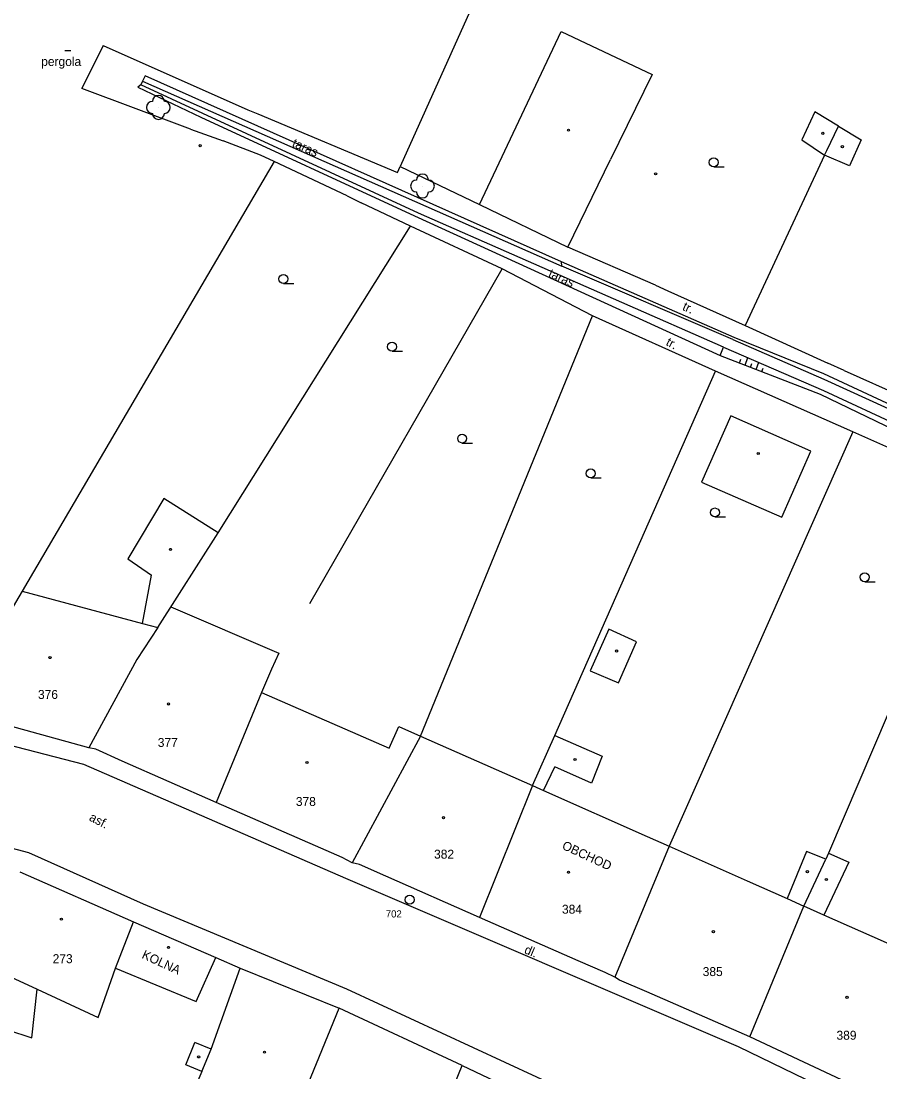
# Model space of a CAD drawing. Extents: x -794191 to -788944, y -1117087 to -1105044.
# Drawn here: x -791280.7 to -791208.8, y -1110575.3 to -1110487.3 of the extents above; entities that cross this region are included whole.
import ezdxf

# ---------------------------------------------------------------- set-up
doc = ezdxf.new("R2010")
doc.units = 0
for name, color, linetype in [('Doplněk polohopisu', 7, 'Continuous'), ('Hranice - ploty_ zdi', 7, 'Continuous'), ('Komunikace', 7, 'Continuous'), ('Pomocné popisy', 7, 'Continuous'), ('Popisy budov', 7, 'Continuous'), ('Stavební objekty', 7, 'Continuous'), ('temporary_level_1', 7, 'Continuous'), ('Vodstvo', 7, 'Continuous'), ('Výškopis', 7, 'Continuous'), ('Zeleň', 7, 'Continuous'), ('Značky druhů budov', 7, 'Continuous'), ('Značky druhů pozemků', 7, 'Continuous'), ('Čísla popisná', 7, 'Continuous')]:
    doc.layers.add(name, color=color, linetype=linetype)

msp = doc.modelspace()

# ---------------------------------------------------------------- linework, layer by layer
at = {"layer": 'Doplněk polohopisu'}
msp.add_lwpolyline([(-791243.79, -1110574.78), (-791231.3, -1110580.71), (-791232.93, -1110583.93)], dxfattribs=at)
at = {"layer": 'Hranice - ploty_ zdi'}
for p, q in [((-791242.42, -1110484.93), (-791248.96, -1110499.53)), ((-791273.82, -1110489.41), (-791261.72, -1110494.79)), ((-791235.45, -1110507.52), (-791270.33, -1110491.95)), ((-791266.52, -1110496.4), (-791275.62, -1110493.01)), ((-791270.93, -1110492.88), (-791265.65, -1110495.41)), ((-791265.48, -1110495.1), (-791270.68, -1110492.69)), ((-791270.54, -1110492.39), (-791235.44, -1110507.86)), ((-791261.72, -1110494.79), (-791260.88, -1110495.13)), ((-791265.65, -1110495.41), (-791247.78, -1110503.65)), ((-791247.42, -1110503.42), (-791265.48, -1110495.1)), ((-791259.52, -1110499.1), (-791280.6, -1110535.09)), ((-791213.44, -1110498.59), (-791220.08, -1110512.83)), ((-791248.96, -1110499.53), (-791242.34, -1110502.7)), ((-791253.41, -1110501.99), (-791252.22, -1110502.58)), ((-791248.09, -1110504.51), (-791252.22, -1110502.58)), ((-791221.89, -1110514.64), (-791247.42, -1110503.42)), ((-791264.2, -1110530.2), (-791248.09, -1110504.51)), ((-791240.43, -1110508.08), (-791248.09, -1110504.51)), ((-791256.52, -1110536.12), (-791240.43, -1110508.08)), ((-791232.88, -1110512.02), (-791240.43, -1110508.08)), ((-791235.44, -1110507.86), (-791235.45, -1110507.52)), ((-791221, -1110513.83), (-791235.45, -1110507.52)), ((-791221.11, -1110514.01), (-791235.44, -1110507.86)), ((-791227.59, -1110509.45), (-791226.56, -1110509.93)), ((-791226.56, -1110509.93), (-791220.08, -1110512.83)), ((-791247.26, -1110547.21), (-791232.88, -1110512.02)), ((-791222.56, -1110516.65), (-791232.88, -1110512.02)), ((-791220.08, -1110512.83), (-791213.16, -1110515.98)), ((-791221.11, -1110514.01), (-791213.51, -1110517.34)), ((-791213.5, -1110516.88), (-791221, -1110513.83)), ((-791211.79, -1110516.6), (-791213.16, -1110515.98)), ((-791236.01, -1110547.16), (-791222.56, -1110516.65)), ((-791211.08, -1110521.75), (-791222.56, -1110516.65)), ((-791211.79, -1110516.6), (-791205.47, -1110519.43)), ((-791211.08, -1110521.75), (-791226.45, -1110556.43)), ((-791200.15, -1110526.6), (-791211.08, -1110521.75)), ((-791200.15, -1110526.6), (-791213.11, -1110557)), ((-791264.4, -1110565.74), (-791262.36, -1110566.65)), ((-791243.79, -1110574.78), (-791254.07, -1110569.98)), ((-791251.23, -1110593.08), (-791243.79, -1110574.78))]:
    msp.add_line(p, q, dxfattribs=at)
for points in [[(-791270.33, -1110491.95), (-791270.54, -1110492.39), (-791270.68, -1110492.69), (-791270.93, -1110492.88)], [(-791260.88, -1110495.13), (-791249.19, -1110500.03), (-791248.96, -1110499.53)], [(-791253.41, -1110501.99), (-791259.52, -1110499.1), (-791260.65, -1110498.57), (-791263.78, -1110497.38)], [(-791247.78, -1110503.65), (-791222.19, -1110515.36), (-791221.89, -1110514.64)], [(-791213.51, -1110517.34), (-791206.23, -1110520.66), (-791206.2, -1110520.3), (-791213.5, -1110516.88)]]:
    msp.add_lwpolyline(points, dxfattribs=at)
at = {"layer": 'Komunikace'}
for p, q in [((-791275.45, -1110549.59), (-791308.85, -1110540.98)), ((-791253.52, -1110559.12), (-791275.45, -1110549.59)), ((-791220.65, -1110573.22), (-791253.52, -1110559.12)), ((-791199.57, -1110583.43), (-791220.65, -1110573.22))]:
    msp.add_line(p, q, dxfattribs=at)
msp.add_lwpolyline([(-791217.18, -1110585.37), (-791229.57, -1110579.44), (-791253.44, -1110568.39), (-791270.47, -1110561.29), (-791280.06, -1110556.97), (-791298.52, -1110552.11), (-791312.19, -1110550.16), (-791325.99, -1110547.66), (-791344.13, -1110543.86), (-791356.23, -1110540.8)], dxfattribs=at)
at = {"layer": 'Stavební objekty'}
for p, q in [((-791242.34, -1110502.7), (-791235.49, -1110488.22)), ((-791273.82, -1110489.41), (-791275.62, -1110493.01)), ((-791266.52, -1110496.4), (-791263.78, -1110497.38)), ((-791215.35, -1110497.29), (-791213.44, -1110498.59)), ((-791234.92, -1110506.28), (-791231.36, -1110498.94)), ((-791242.34, -1110502.7), (-791234.92, -1110506.28)), ((-791227.59, -1110509.45), (-791234.92, -1110506.28)), ((-791270.53, -1110537.78), (-791269.78, -1110533.75)), ((-791280.6, -1110535.09), (-791286.59, -1110545.08)), ((-791269.26, -1110538.11), (-791271.01, -1110540.79)), ((-791271.01, -1110540.79), (-791275.02, -1110548.2)), ((-791260.57, -1110543.57), (-791264.38, -1110552.78)), ((-791247.26, -1110547.21), (-791252.98, -1110557.83)), ((-791236.97, -1110551.76), (-791236.02, -1110549.77)), ((-791237.89, -1110551.36), (-791242.33, -1110562.41)), ((-791226.45, -1110556.43), (-791230.99, -1110567.38)), ((-791213.11, -1110557), (-791213.34, -1110557.5)), ((-791213.11, -1110557), (-791211.41, -1110557.76)), ((-791215.17, -1110561.45), (-791213.34, -1110557.5)), ((-791211.41, -1110557.76), (-791213.5, -1110562.19)), ((-791280.82, -1110558.57), (-791271.29, -1110562.76)), ((-791219.7, -1110572.4), (-791215.17, -1110561.45)), ((-791272.79, -1110566.63), (-791271.29, -1110562.76)), ((-791271.29, -1110562.76), (-791264.4, -1110565.74)), ((-791266.05, -1110569.42), (-791264.4, -1110565.74)), ((-791282.33, -1110567.02), (-791279.37, -1110568.39)), ((-791264.8, -1110573.43), (-791262.36, -1110566.65)), ((-791262.36, -1110566.65), (-791254.07, -1110569.98)), ((-791219.7, -1110572.4), (-791228.33, -1110568.61)), ((-791266.92, -1110574.73), (-791266.15, -1110572.87)), ((-791264.8, -1110573.43), (-791266.15, -1110572.87)), ((-791265.57, -1110575.29), (-791264.8, -1110573.43)), ((-791265.57, -1110575.29), (-791266.92, -1110574.73))]:
    msp.add_line(p, q, dxfattribs=at)
for points in [[(-791235.49, -1110488.22), (-791227.88, -1110491.83), (-791231.36, -1110498.94)], [(-791212.28, -1110496.15), (-791214.25, -1110494.96), (-791215.35, -1110497.29)], [(-791214.59, -1110523.36), (-791221.29, -1110520.41), (-791223.74, -1110525.95)], [(-791223.74, -1110525.95), (-791217.02, -1110528.89), (-791214.59, -1110523.36)], [(-791269.26, -1110538.11), (-791264.2, -1110530.2), (-791268.75, -1110527.32), (-791271.76, -1110532.38), (-791269.78, -1110533.75)], [(-791280.6, -1110535.09), (-791270.53, -1110537.78), (-791269.26, -1110538.11)], [(-791268.16, -1110536.39), (-791259.12, -1110540.27)], [(-791259.12, -1110540.27), (-791259.75, -1110541.62)], [(-791259.75, -1110541.62), (-791260.57, -1110543.57), (-791249.9, -1110548.21), (-791249.09, -1110546.4), (-791247.26, -1110547.21), (-791237.89, -1110551.36), (-791236.97, -1110551.76), (-791228.28, -1110555.62), (-791226.45, -1110556.43), (-791219.93, -1110559.34), (-791216.58, -1110560.82), (-791215.17, -1110561.45)], [(-791275.02, -1110548.2), (-791283.24, -1110545.93), (-791285.66, -1110545.29), (-791286.59, -1110545.08)], [(-791237.89, -1110551.36), (-791236.01, -1110547.16), (-791232.05, -1110548.89), (-791232.95, -1110551.14), (-791236.02, -1110549.77)], [(-791264.38, -1110552.78), (-791272.24, -1110549.3), (-791274.46, -1110548.31), (-791275.02, -1110548.2)], [(-791252.98, -1110557.83), (-791253.83, -1110557.38), (-791256.06, -1110556.4), (-791264.38, -1110552.78)], [(-791213.34, -1110557.5), (-791214.96, -1110556.87), (-791216.58, -1110560.82)], [(-791242.33, -1110562.41), (-791250.18, -1110558.93), (-791252.36, -1110557.95), (-791252.98, -1110557.83)], [(-791204.2, -1110566.31), (-791213.5, -1110562.19), (-791215.17, -1110561.45)], [(-791230.99, -1110567.38), (-791231.8, -1110567.01), (-791234.06, -1110566.02), (-791242.33, -1110562.41)], [(-791279.37, -1110568.39), (-791274.26, -1110570.77), (-791272.79, -1110566.63), (-791266.05, -1110569.42)], [(-791228.33, -1110568.61), (-791230.61, -1110567.65), (-791230.99, -1110567.38)], [(-791283.91, -1110571.12), (-791279.81, -1110572.48), (-791279.37, -1110568.39)], [(-791265.57, -1110575.29), (-791266.37, -1110577.19), (-791268.06, -1110581.21), (-791260.02, -1110584.49), (-791254.07, -1110569.98)], [(-791209.34, -1110577.26), (-791209.82, -1110577.05), (-791212.02, -1110576), (-791219.7, -1110572.4)]]:
    msp.add_lwpolyline(points, dxfattribs=at)
for points in [[(-791212.28, -1110496.15), (-791210.38, -1110497.3), (-791211.35, -1110499.47), (-791213.44, -1110498.59), (-791213.25, -1110498.19)], [(-791231.51, -1110538.27), (-791233.06, -1110541.74), (-791230.7, -1110542.74), (-791229.18, -1110539.31)]]:
    msp.add_lwpolyline(points, close=True, dxfattribs=at)
at = {"layer": 'temporary_level_1'}
for radius in [0.375, 0.0005]:
    msp.add_circle((-791248.17, -1110560.91), radius, dxfattribs=at)
at = {"layer": 'Vodstvo'}
for p, q in [((-791221.89, -1110514.64), (-791213.52, -1110518.28)), ((-791213.52, -1110518.28), (-791196.95, -1110525.99))]:
    msp.add_line(p, q, dxfattribs=at)
at = {"layer": 'Výškopis'}
for p, q in [((-791222.19, -1110515.36), (-791213.8, -1110518.58)), ((-791220.57, -1110515.98), (-791220.44, -1110515.65)), ((-791220.1, -1110516.16), (-791219.86, -1110515.52)), ((-791219.64, -1110516.34), (-791219.52, -1110516.03)), ((-791219.17, -1110516.52), (-791218.94, -1110515.92)), ((-791218.7, -1110516.7), (-791218.59, -1110516.41)), ((-791213.8, -1110518.58), (-791197.26, -1110526.57))]:
    msp.add_line(p, q, dxfattribs=at)
at = {"layer": 'Zeleň'}
for centre in [(-791269.21, -1110494.58), (-791247.1, -1110501.16)]:
    msp.add_circle(centre, 0.0005, dxfattribs=at)
for centre, start, end in [((-791269.71, -1110494.58), 89.99999, 269.99999), ((-791269.21, -1110494.08), 0, 179.99999), ((-791268.71, -1110494.58), 270, 89.99999), ((-791269.21, -1110495.08), 179.99999, 359.99999), ((-791247.1, -1110500.66), 0, 179.99999), ((-791247.6, -1110501.16), 89.99999, 269.99999), ((-791246.6, -1110501.16), 270, 89.99999), ((-791247.1, -1110501.66), 179.99999, 359.99999)]:
    msp.add_arc(centre, 0.5, start, end, dxfattribs=at)
at = {"layer": 'Značky druhů budov'}
msp.add_line((-791277.05, -1110489.82), (-791276.55, -1110489.82), dxfattribs=at)
for centre in [(-791234.88, -1110496.49), (-791213.58, -1110496.75), (-791265.71, -1110497.78), (-791211.95, -1110497.87), (-791227.58, -1110500.14), (-791218.99, -1110523.56), (-791268.19, -1110531.58), (-791278.28, -1110540.64), (-791230.85, -1110540.09), (-791268.37, -1110544.52), (-791256.77, -1110549.42), (-791234.33, -1110549.17), (-791245.34, -1110554.04), (-791234.87, -1110558.61), (-791214.88, -1110558.56), (-791213.29, -1110559.21), (-791277.33, -1110562.54), (-791222.75, -1110563.58), (-791268.36, -1110564.9), (-791211.56, -1110569.08), (-791265.84, -1110574.07), (-791260.33, -1110573.67)]:
    msp.add_circle(centre, 0.0875, dxfattribs=at)
at = {"layer": 'Značky druhů pozemků'}
for p, q in [((-791222.72, -1110499.555), (-791221.845, -1110499.555)), ((-791258.74, -1110509.315), (-791257.865, -1110509.315)), ((-791249.65, -1110514.985), (-791248.775, -1110514.985)), ((-791243.78, -1110522.675), (-791242.905, -1110522.675)), ((-791233.02, -1110525.595), (-791232.145, -1110525.595)), ((-791222.62, -1110528.865), (-791221.745, -1110528.865)), ((-791210.08, -1110534.285), (-791209.205, -1110534.285))]:
    msp.add_line(p, q, dxfattribs=at)
for centre in [(-791222.72, -1110499.18), (-791258.74, -1110508.94), (-791249.65, -1110514.61), (-791243.78, -1110522.3), (-791233.02, -1110525.22), (-791222.62, -1110528.49), (-791210.08, -1110533.91)]:
    msp.add_circle(centre, 0.375, dxfattribs=at)

# ---------------------------------------------------------------- texts
at = {"layer": 'Pomocné popisy'}
msp.add_text('pergola', height=0.75, dxfattribs=at).set_placement((-791279.02, -1110491.11))
for s, rotation, p in [('taras', 335.97573, (-791258.072, -1110497.83)), ('taras', 335.67177, (-791236.622, -1110508.739)), ('tr.', 335.17065, (-791225.4, -1110511.507)), ('tr.', 331.92751, (-791226.781, -1110514.452)), ('asf.', 332.53951, (-791275.07, -1110554.24)), ('dl.', 336.90189, (-791238.64, -1110565.36))]:
    msp.add_text(s, height=0.75, rotation=rotation, dxfattribs=at).set_placement(p)
at = {"layer": 'Popisy budov'}
for s, p in [('OBCHOD', (-791235.481, -1110556.629)), ('KOLNA', (-791270.66, -1110565.77))]:
    msp.add_text(s, height=0.75, rotation=335.24636, dxfattribs=at).set_placement(p)
at = {"layer": 'temporary_level_1'}
msp.add_text('702', height=0.6, dxfattribs=at).set_placement((-791250.174, -1110562.395))
at = {"layer": 'Čísla popisná'}
for s, p in [('376', (-791279.29, -1110544.1)), ('377', (-791269.26, -1110548.12)), ('378', (-791257.7, -1110553.06)), ('382', (-791246.13, -1110557.47)), ('384', (-791235.42, -1110562.08)), ('273', (-791278.06, -1110566.22)), ('385', (-791223.64, -1110567.3)), ('389', (-791212.44, -1110572.63))]:
    msp.add_text(s, height=0.75, dxfattribs=at).set_placement(p)

doc.saveas('drawing.dxf')
